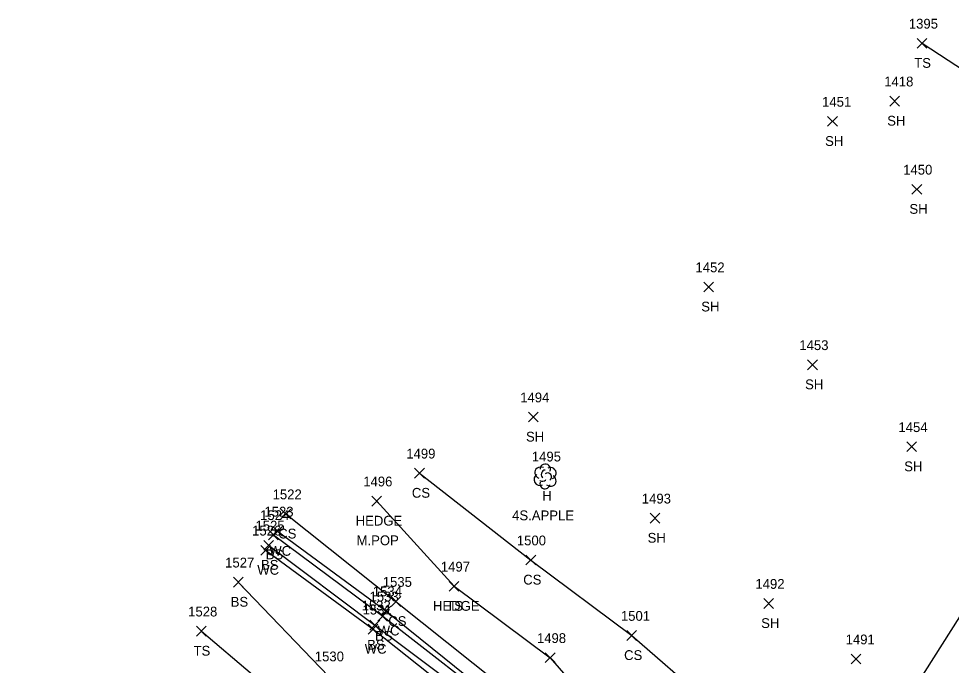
# Model space of a CAD drawing. Extents: x 1520648 to 1523413, y 732854 to 735518.
# Drawn here: x 1522200.1 to 1522390.5, y 734211.6 to 734343.5 of the extents above; entities that cross this region are included whole.
import ezdxf

# ---------------------------------------------------------------- set-up
doc = ezdxf.new("R2010")
doc.units = 0
for name, color, linetype in [('L_A', 7, 'Continuous'), ('L_C', 7, 'Continuous'), ('L_I', 7, 'Continuous'), ('L_TIC', 7, 'Continuous'), ('LAHR', 7, 'Continuous'), ('LAWE', 7, 'Continuous'), ('LELB', 7, 'Continuous'), ('LTD', 7, 'Continuous')]:
    doc.layers.add(name, color=color, linetype=linetype)

msp = doc.modelspace()

# ---------------------------------------------------------------- linework, layer by layer
at = {"layer": 'L_TIC'}
for points in [[(1522383.49, 734337.49), (1522385.49, 734339.49)], [(1522385.49, 734337.49), (1522383.49, 734339.49)], [(1522377.9, 734325.69), (1522379.9, 734327.69)], [(1522379.9, 734325.69), (1522377.9, 734327.69)], [(1522365.21, 734321.55), (1522367.21, 734323.55)], [(1522367.21, 734321.55), (1522365.21, 734323.55)], [(1522382.42, 734307.7), (1522384.42, 734309.7)], [(1522384.42, 734307.7), (1522382.42, 734309.7)], [(1522339.93, 734287.77), (1522341.93, 734289.77)], [(1522341.93, 734287.77), (1522339.93, 734289.77)], [(1522361.14, 734271.89), (1522363.14, 734273.89)], [(1522363.14, 734271.89), (1522361.14, 734273.89)], [(1522304.16, 734261.22), (1522306.16, 734263.22)], [(1522306.16, 734261.22), (1522304.16, 734263.22)], [(1522381.36, 734255.16), (1522383.36, 734257.16)], [(1522383.36, 734255.16), (1522381.36, 734257.16)], [(1522280.91, 734249.76), (1522282.91, 734251.76)], [(1522282.91, 734249.76), (1522280.91, 734251.76)], [(1522272.17, 734244.07), (1522274.17, 734246.07)], [(1522274.17, 734244.07), (1522272.17, 734246.07)], [(1522253.63, 734241.44), (1522255.63, 734243.44)], [(1522255.63, 734241.44), (1522253.63, 734243.44)], [(1522328.98, 734240.58), (1522330.98, 734242.58)], [(1522330.98, 734240.58), (1522328.98, 734242.58)], [(1522251.08, 734237.2), (1522253.08, 734239.2)], [(1522253.08, 734237.2), (1522251.08, 734239.2)], [(1522251.95, 734237.91), (1522253.95, 734239.91)], [(1522253.95, 734237.91), (1522251.95, 734239.91)], [(1522250.12, 734235.06), (1522252.12, 734237.06)], [(1522252.12, 734235.06), (1522250.12, 734237.06)], [(1522249.49, 734234.04), (1522251.49, 734236.04)], [(1522251.49, 734234.04), (1522249.49, 734236.04)], [(1522303.64, 734232.04), (1522305.64, 734234.04)], [(1522305.64, 734232.04), (1522303.64, 734234.04)], [(1522243.93, 734227.52), (1522245.93, 734229.52)], [(1522245.93, 734227.52), (1522243.93, 734229.52)], [(1522287.96, 734226.69), (1522289.96, 734228.69)], [(1522289.96, 734226.69), (1522287.96, 734228.69)], [(1522287.96, 734226.69), (1522289.96, 734228.69)], [(1522289.96, 734226.69), (1522287.96, 734228.69)], [(1522276.1, 734223.58), (1522278.1, 734225.58)], [(1522278.1, 734223.58), (1522276.1, 734225.58)], [(1522352.16, 734223.17), (1522354.16, 734225.17)], [(1522354.16, 734223.17), (1522352.16, 734225.17)], [(1522274.07, 734221.65), (1522276.07, 734223.65)], [(1522276.07, 734221.65), (1522274.07, 734223.65)], [(1522273.4, 734220.59), (1522275.4, 734222.59)], [(1522275.4, 734220.59), (1522273.4, 734222.59)], [(1522236.38, 734217.53), (1522238.38, 734219.53)], [(1522238.38, 734217.53), (1522236.38, 734219.53)], [(1522271.42, 734217.93), (1522273.42, 734219.93)], [(1522273.42, 734217.93), (1522271.42, 734219.93)], [(1522271.79, 734218.75), (1522273.79, 734220.75)], [(1522273.79, 734218.75), (1522271.79, 734220.75)], [(1522324.23, 734216.64), (1522326.23, 734218.64)], [(1522326.23, 734216.64), (1522324.23, 734218.64)], [(1522307.57, 734212.11), (1522309.57, 734214.11)], [(1522309.57, 734212.11), (1522307.57, 734214.11)], [(1522370.02, 734211.84), (1522372.02, 734213.84)], [(1522372.02, 734211.84), (1522370.02, 734213.84)]]:
    msp.add_lwpolyline(points, dxfattribs=at)
at = {"layer": 'LAHR'}
msp.add_lwpolyline([(1522273.17, 734245.07), (1522288.96, 734227.69)], dxfattribs=at)
at = {"layer": 'LAWE'}
for points in [[(1522252.95, 734238.91), (1522275.07, 734222.65), (1522300.97, 734201.77)], [(1522250.49, 734235.04), (1522272.42, 734218.93), (1522297.87, 734198.74), (1522307.58, 734174.2), (1522311.43, 734163.77), (1522313.95, 734156.23), (1522320.92, 734149.6), (1522331.75, 734145.28), (1522341.38, 734144.28), (1522344.65, 734145.3), (1522354.27, 734148.79), (1522359.63, 734149.42), (1522357.59, 734144.36), (1522350.28, 734130.69), (1522326.68, 734100.96), (1522300.85, 734070.21), (1522283.21, 734045.19), (1522247.83, 734003.16), (1522235.94, 733986.96), (1522232.5, 733982.11), (1522233.89, 733977.86), (1522237.92, 733975.08)]]:
    msp.add_lwpolyline(points, dxfattribs=at)
at = {"layer": 'LELB'}
for points in [[(1522384.49, 734338.49), (1522408.87, 734322.63), (1522444.22, 734311.43), (1522437.11, 734272.85), (1522404.02, 734240.22), (1522381.49, 734204.71), (1522358.63, 734188.03), (1522348.69, 734185.07), (1522337.79, 734178.25), (1522344.61, 734158.44), (1522355.97, 734160.39), (1522362.76, 734161.47), (1522371.91, 734156.31), (1522376.81, 734157.78), (1522380.78, 734154.69)], [(1522281.91, 734250.76), (1522304.64, 734233.04), (1522325.23, 734217.64), (1522340.42, 734204.46), (1522358.63, 734188.03)], [(1522254.63, 734242.44), (1522277.1, 734224.58), (1522303.25, 734203.73), (1522319.97, 734183.49), (1522328.28, 734172.15), (1522333.65, 734158.19), (1522340.89, 734152.94), (1522352.5, 734154.27)], [(1522252.08, 734238.2), (1522274.4, 734221.59), (1522300.47, 734201.32)], [(1522251.12, 734236.06), (1522272.79, 734219.75), (1522299.13, 734200.04), (1522308.73, 734174.59), (1522312.88, 734163.82), (1522314.78, 734156.55), (1522320.99, 734151.62), (1522332.23, 734147.49), (1522341.11, 734146.75), (1522344.98, 734146), (1522353.74, 734149.87), (1522359.96, 734152.11), (1522361.65, 734150.34), (1522359.01, 734144.16), (1522350.93, 734130.05), (1522328.14, 734100.37), (1522301.96, 734069.71), (1522284.25, 734044.07), (1522248.49, 734002.65), (1522236.85, 733986.42), (1522234.99, 733978.89), (1522237.8, 733975.96)], [(1522244.93, 734228.52), (1522263.32, 734209.37), (1522289.49, 734189.74), (1522306.79, 734166.34), (1522312.53, 734155.32), (1522317.63, 734143.65), (1522298.72, 734121.6), (1522271.83, 734089.82), (1522252.2, 734066.84), (1522225.77, 734033.34), (1522220.1, 734019.64), (1522210.97, 733988.14), (1522200.09, 733970.45)], [(1522288.96, 734227.69), (1522308.57, 734213.11), (1522314.6, 734206.24), (1522329.69, 734190.44), (1522337.79, 734178.25)], [(1522237.38, 734218.53), (1522258.22, 734200.84), (1522283.25, 734181.69), (1522301.32, 734163.17), (1522304.68, 734146.8), (1522288.26, 734129.35), (1522261.48, 734094.25), (1522252.67, 734080.33), (1522245.86, 734070.77), (1522213.93, 734029.6), (1522209.42, 734024), (1522201.64, 733983.59), (1522200.09, 733970.45), (1522202, 733964.19)]]:
    msp.add_lwpolyline(points, dxfattribs=at)
at = {"layer": 'LTD'}
msp.add_line((1522307.53, 734250.16), (1522307.53, 734250.16), dxfattribs=at)
msp.add_line((1522307.53, 734250.16), (1522307.53, 734250.16), dxfattribs=at)
msp.add_arc((1522307.58, 734251.59), 1.05, 335.5272, 180.9563, dxfattribs=at)
for centre, major_axis, ratio, start_param, end_param in [((1522306.74, 734250.83), (1.21, -0.51), 0.895232, 1.570796, 4.712389), ((1522308.57, 734250.74), (-1.14, -0.48), 0.949671, 1.570796, 4.712389), ((1522306.45, 734249.45), (0.58, -1.04), 0.959034, 3.141593, 6.283185), ((1522307.32, 734250.62), (-0.208, -0.792), 0.645439, 3.141593, 6.283185), ((1522308.03, 734249.99), (-0.5, 0.667), 0.989748, 3.141593, 6.283185), ((1522308.53, 734249.33), (-1.09, 0.79), 0.841452, 1.570796, 4.712389), ((1522307.53, 734248.66), (0.26, 1.06), 0.942809, 1.570796, 4.712389), ((1522307.07, 734249.41), (-0.625, -0.083), 0.423636, 0, 3.141593)]:
    msp.add_ellipse(centre, major_axis=major_axis, ratio=ratio, start_param=start_param, end_param=end_param, dxfattribs=at)

# ---------------------------------------------------------------- texts
at = {"layer": 'L_A'}
for s, p in [('TS', (1522382.89, 734333.49)), ('SH', (1522377.38, 734321.69)), ('SH', (1522364.7, 734317.55)), ('SH', (1522381.91, 734303.7)), ('SH', (1522339.42, 734283.77)), ('SH', (1522360.62, 734267.89)), ('SH', (1522303.65, 734257.22)), ('SH', (1522380.85, 734251.16)), ('CS', (1522280.35, 734245.76)), ('H', (1522306.96, 734245.16)), ('HEDGE', (1522268.88, 734240.07)), ('CS', (1522253.07, 734237.44)), ('SH', (1522328.47, 734236.58)), ('BS', (1522250.52, 734233.2)), ('WC', (1522251.25, 734233.91)), ('BS', (1522249.56, 734231.06)), ('WC', (1522248.8, 734230.04)), ('CS', (1522303.08, 734228.04)), ('BS', (1522243.37, 734223.52)), ('HEDGE', (1522284.66, 734222.69)), ('TS', (1522287.37, 734222.69)), ('CS', (1522275.54, 734219.58)), ('SH', (1522351.65, 734219.17)), ('WC', (1522273.38, 734217.65)), ('BS', (1522272.84, 734216.59)), ('TS', (1522235.79, 734213.53)), ('WC', (1522270.73, 734213.93)), ('BS', (1522271.23, 734214.75)), ('CS', (1522323.67, 734212.64))]:
    msp.add_text(s, height=2, dxfattribs=at).set_placement(p)
at = {"layer": 'L_C'}
for s, p in [('4S.APPLE', (1522300.82, 734241.16)), ('M.POP', (1522269.07, 734236.07))]:
    msp.add_text(s, height=2, dxfattribs=at).set_placement(p)
at = {"layer": 'L_I'}
for s, p in [('1395', (1522381.79, 734341.49)), ('1418', (1522376.77, 734329.69)), ('1451', (1522364.08, 734325.55)), ('1450', (1522380.64, 734311.7)), ('1452', (1522338.24, 734291.77)), ('1453', (1522359.44, 734275.89)), ('1494', (1522302.47, 734265.22)), ('1454', (1522379.67, 734259.16)), ('1499', (1522279.21, 734253.76)), ('1495', (1522304.84, 734253.16)), ('1496', (1522270.43, 734248.07)), ('1522', (1522251.93, 734245.44)), ('1493', (1522327.29, 734244.58)), ('1524', (1522249.38, 734241.2)), ('1523', (1522250.25, 734241.91)), ('1525', (1522248.43, 734239.06)), ('1526', (1522247.74, 734238.04)), ('1500', (1522301.78, 734236.04)), ('1527', (1522242.24, 734231.52)), ('1497', (1522286.27, 734230.69)), ('1497', (1522286.27, 734230.69)), ('1535', (1522274.41, 734227.58)), ('1492', (1522350.47, 734227.17)), ('1534', (1522272.38, 734225.65)), ('1533', (1522271.71, 734224.59)), ('1528', (1522234.69, 734221.53)), ('1532', (1522270.09, 734222.75)), ('1531', (1522270.29, 734221.93)), ('1501', (1522323.02, 734220.64)), ('1498', (1522305.88, 734216.11)), ('1491', (1522368.89, 734215.84)), ('1530', (1522260.54, 734212.37))]:
    msp.add_text(s, height=2, dxfattribs=at).set_placement(p)

doc.saveas('drawing.dxf')
